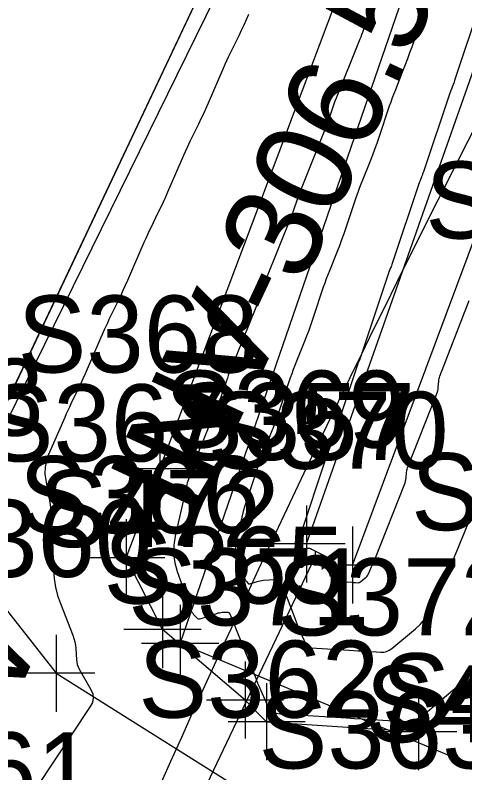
# Model space of a CAD drawing. Extents: x 816928 to 825690, y 436959 to 448212.
# Drawn here: x 818902.41 to 818925.73, y 445027.04 to 445066.38 of the extents above; entities that cross this region are included whole.
import ezdxf

# ---------------------------------------------------------------- set-up
doc = ezdxf.new("R2010")
doc.units = 0
for name, color, linetype in [('SURVEY - CENTERLINE - Preliminary', 7, 'Continuous'), ('SURVEY - CONTOURS - Index with Text', 7, 'Continuous'), ('SURVEY - CONTOURS - Intermediate with optional Text', 7, 'Continuous'), ('SURVEY - DRAINAGE - Area Shapes', 7, 'Continuous'), ('SURVEY - DRAINAGE - Pipes and Culverts', 7, 'Continuous'), ('SURVEY - DRAINAGE - Pipes and Culverts - Points - Locators', 7, 'Continuous'), ('SURVEY - DRAINAGE - Pipes and Culverts - Points - Numbers', 7, 'Continuous'), ('SURVEY - DRAINAGE - Pipes and Culverts Text', 7, 'Continuous'), ('SURVEY - DTM - Breaklines', 7, 'Continuous'), ('SURVEY - DTM - Breaklines - Points - Locators', 7, 'Continuous'), ('SURVEY - DTM - Breaklines - Points - Numbers', 7, 'Continuous'), ('SURVEY - NON-TRANSPORTATION - Features - Points - Numbers', 7, 'Continuous'), ('SURVEY - PROPERTY - Parcels', 7, 'Continuous'), ('SURVEY - PROPERTY - ROW Lines', 7, 'Continuous'), ('SURVEY - TRANSPORTATION - Features', 7, 'Continuous'), ('SURVEY - TRANSPORTATION - Features - Points - Locators', 7, 'Continuous'), ('SURVEY - TRANSPORTATION - Features - Points - Numbers', 7, 'Continuous'), ('SURVEY - TRANSPORTATION - Features Text', 7, 'Continuous'), ('SURVEY - TRANSPORTATION - Roads', 7, 'Continuous'), ('SURVEY - UTILITIES - Water with Text', 7, 'Continuous'), ('SURVEY - VEGETATION - Features - Points - Locators', 7, 'Continuous'), ('SURVEY - VEGETATION - Features - Points - Numbers', 7, 'Continuous'), ('SURVEY - VEGETATION - Features with Text', 7, 'Continuous')]:
    doc.layers.add(name, color=color, linetype=linetype)

msp = doc.modelspace()

# ---------------------------------------------------------------- linework, layer by layer
at = {"layer": 'SURVEY - CENTERLINE - Preliminary'}
msp.add_arc((819561.099, 444735.998), 738, 144.598464, 158.728454, dxfattribs=at)
msp.add_arc((819561.099, 444735.998), 738, 144.598464, 158.728454, dxfattribs=at)
at = {"layer": 'SURVEY - CONTOURS - Index with Text'}
msp.add_lwpolyline([(818920.752, 445066.449), (818920.693, 445066.285), (818920.637, 445066.121), (818920.457, 445065.583), (818920.417, 445065.468), (818920.376, 445065.353), (818920.333, 445065.24), (818920.289, 445065.127), (818919.06, 445062.065), (818918.998, 445061.909), (818918.94, 445061.753), (818918.883, 445061.595), (818918.829, 445061.437), (818918.655, 445060.919), (818918.617, 445060.808), (818918.578, 445060.698), (818918.536, 445060.588), (818918.493, 445060.479), (818917.237, 445057.357), (818917.178, 445057.208), (818917.122, 445057.057), (818917.067, 445056.906), (818917.015, 445056.754), (818916.849, 445056.256), (818916.813, 445056.15), (818916.775, 445056.044), (818916.735, 445055.939), (818916.694, 445055.834), (818915.408, 445052.649), (818915.352, 445052.506), (818915.298, 445052.362), (818915.246, 445052.217), (818915.196, 445052.072), (818915.038, 445051.596), (818915.003, 445051.494), (818914.966, 445051.393), (818914.928, 445051.292), (818914.889, 445051.192), (818913.573, 445047.94), (818913.519, 445047.804), (818913.468, 445047.667), (818913.418, 445047.529), (818913.371, 445047.391), (818913.22, 445046.938), (818913.187, 445046.841), (818913.153, 445046.744), (818913.116, 445046.649), (818913.079, 445046.553), (818911.731, 445043.231), (818911.68, 445043.102), (818911.631, 445042.972), (818911.584, 445042.842), (818911.54, 445042.711), (818911.397, 445042.281), (818911.368, 445042.189), (818911.341, 445042.096), (818911.316, 445042.002), (818911.293, 445041.908), (818910.71, 445039.322), (818910.638, 445038.857), (818910.632, 445038.396), (818910.692, 445037.939), (818910.819, 445037.486), (818911.516, 445035.523), (818911.544, 445035.454), (818911.579, 445035.388), (818911.62, 445035.326), (818911.667, 445035.268), (818911.831, 445035.084), (818911.868, 445035.052), (818911.909, 445035.033), (818911.954, 445035.029), (818912.002, 445035.038), (818912.865, 445035.32), (818912.936, 445035.341), (818913.007, 445035.357), (818913.08, 445035.368), (818913.154, 445035.375), (818913.396, 445035.388), (818913.444, 445035.385), (818913.483, 445035.369), (818913.515, 445035.34), (818913.538, 445035.298), (818914.851, 445032.041), (818914.869, 445031.997), (818914.886, 445031.953), (818914.903, 445031.909), (818914.92, 445031.864), (818914.975, 445031.719), (818914.986, 445031.688), (818914.999, 445031.658), (818915.012, 445031.627), (818915.025, 445031.597), (818915.49, 445030.568), (818915.607, 445030.373), (818915.76, 445030.23), (818915.948, 445030.138), (818916.172, 445030.098), (818919.598, 445029.889), (818920.005, 445029.864), (818920.412, 445029.839), (818920.819, 445029.814), (818921.226, 445029.789), (818922.555, 445029.708), (818922.832, 445029.716), (818923.092, 445029.774), (818923.336, 445029.881), (818923.564, 445030.039), (818925.773, 445031.88)], dxfattribs=at)
at = {"layer": 'SURVEY - CONTOURS - Intermediate with optional Text'}
for points in [[(818926.552, 445067.016), (818925.202, 445062.988), (818925.179, 445062.921), (818925.155, 445062.854), (818925.13, 445062.787), (818925.104, 445062.721), (818925.017, 445062.505), (818924.999, 445062.459), (818924.981, 445062.412), (818924.964, 445062.365), (818924.948, 445062.318), (818923.583, 445058.237), (818923.562, 445058.175), (818923.539, 445058.113), (818923.516, 445058.052), (818923.492, 445057.991), (818923.412, 445057.792), (818923.395, 445057.749), (818923.379, 445057.706), (818923.364, 445057.663), (818923.349, 445057.62), (818921.968, 445053.483), (818921.948, 445053.427), (818921.928, 445053.371), (818921.907, 445053.315), (818921.885, 445053.259), (818921.812, 445053.078), (818921.797, 445053.04), (818921.782, 445053), (818921.768, 445052.961), (818921.754, 445052.922), (818920.357, 445048.727), (818920.339, 445048.676), (818920.321, 445048.626), (818920.302, 445048.576), (818920.283, 445048.526), (818920.217, 445048.364), (818920.203, 445048.329), (818920.19, 445048.294), (818920.177, 445048.259), (818920.165, 445048.224), (818918.75, 445043.968), (818918.735, 445043.924), (818918.719, 445043.879), (818918.702, 445043.835), (818918.685, 445043.792), (818918.627, 445043.649), (818918.615, 445043.619), (818918.604, 445043.588), (818918.592, 445043.557), (818918.582, 445043.526), (818917.147, 445039.2), (818917.135, 445039.165), (818917.125, 445039.129), (818917.116, 445039.093), (818917.107, 445039.057), (818917.08, 445038.939), (818917.076, 445038.914), (818917.076, 445038.889), (818917.079, 445038.864), (818917.086, 445038.84), (818917.135, 445038.702), (818917.137, 445038.698), (818917.139, 445038.694), (818917.142, 445038.689), (818917.145, 445038.686), (818917.156, 445038.674), (818917.158, 445038.672), (818917.161, 445038.67), (818917.164, 445038.67), (818917.167, 445038.671), (818917.212, 445038.686), (818917.222, 445038.689), (818917.232, 445038.691), (818917.242, 445038.692), (818917.252, 445038.693), (818917.547, 445038.71), (818917.61, 445038.71), (818917.67, 445038.701), (818917.729, 445038.685), (818917.787, 445038.66), (818918.755, 445038.17), (818918.875, 445038.096), (818918.975, 445038.004), (818919.055, 445037.894), (818919.116, 445037.767), (818919.335, 445037.186), (818919.345, 445037.159), (818919.356, 445037.133), (818919.367, 445037.107), (818919.378, 445037.081), (818919.416, 445036.997), (818919.426, 445036.981), (818919.438, 445036.969), (818919.454, 445036.962), (818919.472, 445036.958), (818919.872, 445036.934), (818919.918, 445036.931), (818919.963, 445036.928), (818920.009, 445036.926), (818920.055, 445036.923), (818920.204, 445036.914), (818920.235, 445036.915), (818920.265, 445036.921), (818920.292, 445036.933), (818920.318, 445036.951), (818920.566, 445037.158), (818920.616, 445037.204), (818920.66, 445037.256), (818920.698, 445037.312), (818920.729, 445037.373), (818920.933, 445037.823), (818920.976, 445037.919), (818921.018, 445038.016), (818921.059, 445038.114), (818921.098, 445038.212), (818922.61, 445042.017), (818922.639, 445042.099), (818922.662, 445042.182), (818922.678, 445042.267), (818922.689, 445042.353), (818922.712, 445042.637), (818922.72, 445042.697), (818922.731, 445042.757), (818922.747, 445042.815), (818922.767, 445042.872), (818924.268, 445046.688), (818924.3, 445046.778), (818924.325, 445046.871), (818924.343, 445046.965), (818924.354, 445047.06), (818924.379, 445047.375), (818924.386, 445047.442), (818924.399, 445047.508), (818924.416, 445047.572), (818924.438, 445047.636), (818925.965, 445051.557)], [(818914.522, 445066.415), (818914.399, 445066.133), (818914.272, 445065.852), (818914.141, 445065.574), (818914.006, 445065.297), (818913.557, 445064.397), (818913.463, 445064.203), (818913.371, 445064.008), (818913.282, 445063.812), (818913.195, 445063.615), (818912.415, 445061.801), (818912.296, 445061.528), (818912.173, 445061.257), (818912.047, 445060.988), (818911.918, 445060.721), (818911.488, 445059.85), (818911.397, 445059.662), (818911.309, 445059.474), (818911.223, 445059.285), (818911.139, 445059.094), (818910.32, 445057.195), (818910.204, 445056.931), (818910.085, 445056.668), (818909.963, 445056.407), (818909.838, 445056.147), (818909.424, 445055.3), (818909.336, 445055.118), (818909.251, 445054.935), (818909.167, 445054.751), (818909.086, 445054.567), (818908.234, 445052.597), (818908.121, 445052.34), (818908.005, 445052.083), (818907.887, 445051.829), (818907.765, 445051.575), (818907.364, 445050.749), (818907.279, 445050.572), (818907.196, 445050.393), (818907.115, 445050.214), (818907.035, 445050.034), (818906.155, 445048.004), (818906.044, 445047.752), (818905.931, 445047.502), (818905.816, 445047.253), (818905.697, 445047.005), (818905.307, 445046.196), (818905.224, 445046.023), (818905.143, 445045.848), (818905.064, 445045.673), (818904.986, 445045.497), (818904.151, 445043.574), (818904.035, 445043.245), (818903.97, 445042.909), (818903.957, 445042.568), (818903.996, 445042.221), (818904.206, 445041.078), (818904.246, 445040.832), (818904.277, 445040.585), (818904.3, 445040.338), (818904.313, 445040.089), (818904.4, 445037.579), (818904.435, 445037.129), (818904.507, 445036.687), (818904.616, 445036.253), (818904.763, 445035.827), (818905.404, 445034.193), (818905.463, 445034.023), (818905.508, 445033.85), (818905.54, 445033.673), (818905.558, 445033.494), (818905.593, 445032.904), (818905.607, 445032.78), (818905.636, 445032.659), (818905.678, 445032.543), (818905.734, 445032.431), (818906.339, 445031.371), (818906.435, 445031.145), (818906.461, 445030.921), (818906.42, 445030.699), (818906.309, 445030.48), (818902.53, 445024.796)], [(818923.596, 445066.567), (818923.522, 445066.352), (818922.976, 445064.722), (818922.87, 445064.413), (818922.759, 445064.106), (818922.644, 445063.801), (818922.525, 445063.497), (818922.128, 445062.508), (818922.044, 445062.295), (818921.964, 445062.081), (818921.887, 445061.866), (818921.812, 445061.65), (818921.269, 445060.025), (818921.163, 445059.715), (818921.052, 445059.408), (818920.937, 445059.102), (818920.817, 445058.798), (818920.418, 445057.807), (818920.335, 445057.595), (818920.254, 445057.38), (818920.177, 445057.165), (818920.103, 445056.949), (818919.561, 445055.328), (818919.455, 445055.018), (818919.344, 445054.71), (818919.229, 445054.404), (818919.109, 445054.099), (818918.709, 445053.107), (818918.624, 445052.894), (818918.544, 445052.68), (818918.466, 445052.464), (818918.392, 445052.247), (818917.853, 445050.631), (818917.747, 445050.321), (818917.636, 445050.012), (818917.521, 445049.706), (818917.4, 445049.401), (818916.998, 445048.407), (818916.914, 445048.194), (818916.833, 445047.979), (818916.755, 445047.763), (818916.681, 445047.546), (818916.145, 445045.935), (818916.039, 445045.624), (818915.928, 445045.315), (818915.812, 445045.007), (818915.691, 445044.702), (818915.288, 445043.707), (818915.203, 445043.494), (818915.122, 445043.278), (818915.044, 445043.062), (818914.97, 445042.844), (818914.421, 445041.19), (818914.329, 445040.901), (818914.244, 445040.609), (818914.166, 445040.316), (818914.096, 445040.021), (818913.878, 445039.053), (818913.846, 445038.847), (818913.843, 445038.642), (818913.87, 445038.439), (818913.926, 445038.238), (818914.325, 445037.113), (818914.341, 445037.076), (818914.359, 445037.041), (818914.381, 445037.008), (818914.406, 445036.977), (818914.493, 445036.879), (818914.513, 445036.862), (818914.535, 445036.852), (818914.559, 445036.849), (818914.584, 445036.854), (818914.958, 445036.977), (818915.039, 445037), (818915.121, 445037.018), (818915.203, 445037.031), (818915.287, 445037.039), (818915.874, 445037.072), (818915.99, 445037.064), (818916.086, 445037.025), (818916.163, 445036.954), (818916.22, 445036.853), (818916.556, 445036.018), (818916.628, 445035.839), (818916.699, 445035.66), (818916.768, 445035.48), (818916.836, 445035.299), (818917.078, 445034.657), (818917.128, 445034.527), (818917.181, 445034.397), (818917.235, 445034.268), (818917.292, 445034.14), (818917.48, 445033.723), (818917.528, 445033.644), (818917.589, 445033.586), (818917.666, 445033.548), (818917.756, 445033.532), (818919.735, 445033.411), (818919.961, 445033.397), (818920.188, 445033.384), (818920.414, 445033.37), (818920.64, 445033.356), (818921.38, 445033.311), (818921.534, 445033.315), (818921.678, 445033.347), (818921.814, 445033.407), (818921.941, 445033.495), (818923.169, 445034.519), (818923.417, 445034.75), (818923.635, 445035.004), (818923.822, 445035.281), (818923.978, 445035.582), (818925.12, 445038.105), (818925.267, 445038.434), (818925.41, 445038.766), (818925.549, 445039.099), (818925.685, 445039.434), (818926.12, 445040.53)]]:
    msp.add_lwpolyline(points, dxfattribs=at)
at = {"layer": 'SURVEY - DRAINAGE - Area Shapes'}
msp.add_arc((819561.099, 444735.998), 738, 144.598464, 158.728454, dxfattribs=at)
at = {"layer": 'SURVEY - DRAINAGE - Pipes and Culverts'}
msp.add_line((818904.756, 445010.476), (818917.985, 445038.284), dxfattribs=at)
at = {"layer": 'SURVEY - DRAINAGE - Pipes and Culverts - Points - Locators'}
for p, q in [((818917.985, 445038.034), (818917.985, 445038.534)), ((818918.235, 445038.284), (818917.735, 445038.284)), ((818917.985, 445038.284), (818917.985, 445038.284)), ((818917.985, 445038.284), (818917.985, 445038.284))]:
    msp.add_line(p, q, dxfattribs=at)
at = {"layer": 'SURVEY - DTM - Breaklines'}
for points in [[(818914.334, 445030.823), (818910.056, 445034.483), (818908.169, 445038.211), (818909.92, 445042.823), (818926.031, 445085.643), (818937.237, 445098.022), (818962.823, 445139.352), (818972.929, 445150.993), (818948.705, 445167.766), (818947.165, 445168.058)], [(818914.334, 445030.823), (818910.056, 445034.483), (818908.169, 445038.211), (818909.92, 445042.823), (818926.031, 445085.643), (818937.237, 445098.022), (818962.823, 445139.352), (818972.929, 445150.993), (818948.705, 445167.766), (818947.165, 445168.058)], [(818917.526, 445038.923), (818932.646, 445081.893), (818960.778, 445111.345), (818978.863, 445150.183)], [(818919.907, 445037.826), (818935.653, 445080.053), (818966.768, 445105.747), (818982.907, 445149.796)], [(818914.334, 445030.823), (818915.452, 445029.695), (818923.321, 445029.178), (818930.281, 445034.637), (818931.017, 445049.778), (818943.086, 445046.701), (818934.118, 445057.221), (818940.718, 445077.122), (818959.11, 445060.691), (818966.789, 445043.311), (818943.454, 445029.425), (818938.29, 445021.421), (818980.228, 445042.05), (818980.825, 445062.99), (818966.168, 445076.431)]]:
    msp.add_lwpolyline(points, dxfattribs=at)
at = {"layer": 'SURVEY - DTM - Breaklines - Points - Locators'}
for p, q in [((818909.92, 445044.823), (818909.92, 445040.823)), ((818911.92, 445042.823), (818907.92, 445042.823)), ((818917.526, 445040.923), (818917.526, 445036.923)), ((818908.169, 445040.211), (818908.169, 445036.211)), ((818919.907, 445039.826), (818919.907, 445035.826)), ((818919.526, 445038.923), (818915.526, 445038.923)), ((818910.169, 445038.211), (818906.169, 445038.211)), ((818921.907, 445037.826), (818917.907, 445037.826)), ((818910.056, 445036.483), (818910.056, 445032.483)), ((818912.056, 445034.483), (818908.056, 445034.483)), ((818914.334, 445032.823), (818914.334, 445028.823)), ((818915.452, 445031.695), (818915.452, 445027.695)), ((818923.321, 445031.178), (818923.321, 445027.178)), ((818916.334, 445030.823), (818912.334, 445030.823)), ((818917.452, 445029.695), (818913.452, 445029.695)), ((818925.321, 445029.178), (818921.321, 445029.178))]:
    msp.add_line(p, q, dxfattribs=at)
at = {"layer": 'SURVEY - PROPERTY - Parcels'}
for radius in [763, 713]:
    msp.add_arc((819561.099, 444735.998), radius, 144.598464, 158.728454, dxfattribs=at)
at = {"layer": 'SURVEY - PROPERTY - ROW Lines'}
for radius in [763, 763, 713, 713]:
    msp.add_arc((819561.099, 444735.998), radius, 144.598464, 158.728454, dxfattribs=at)
at = {"layer": 'SURVEY - TRANSPORTATION - Features'}
msp.add_lwpolyline([(818898.78, 445039.544), (818904.542, 445032.212), (818916.138, 445024.906), (818922.37, 445022.27)], dxfattribs=at)
at = {"layer": 'SURVEY - TRANSPORTATION - Features - Points - Locators'}
for p, q in [((818904.542, 445034.212), (818904.542, 445030.212)), ((818906.542, 445032.212), (818902.542, 445032.212))]:
    msp.add_line(p, q, dxfattribs=at)
at = {"layer": 'SURVEY - TRANSPORTATION - Roads'}
for points in [[(818965.229, 445155.363), (818938.616, 445116.052), (818915.349, 445074.624), (818893.365, 445028.079), (818874.295, 444982.228), (818856.423, 444936.819), (818838.526, 444889.933), (818820.316, 444844.098), (818801.626, 444797.247), (818782.894, 444750.293), (818765.195, 444704.769), (818748.054, 444657.938), (818731.68, 444611.01), (818715.158, 444564.483), (818697.018, 444517.159)], [(818965.229, 445155.363), (818938.616, 445116.052), (818915.349, 445074.624), (818898.78, 445039.544), (818893.365, 445028.079), (818891.235, 445022.959), (818874.295, 444982.228), (818856.423, 444936.819), (818838.526, 444889.933), (818820.316, 444844.098), (818801.626, 444797.247), (818782.894, 444750.293), (818765.195, 444704.769), (818757.626, 444684.091), (818748.679, 444659.647), (818748.054, 444657.938), (818731.68, 444611.01), (818715.158, 444564.483), (818697.018, 444517.159)]]:
    msp.add_lwpolyline(points, dxfattribs=at)
at = {"layer": 'SURVEY - UTILITIES - Water with Text'}
msp.add_lwpolyline([(818803.235, 444799.745), (818822.09, 444847.157), (818840.807, 444894.989), (818859.419, 444943.113), (818878.417, 444989.731), (818897.247, 445035.659), (818918.394, 445078.737), (818943.016, 445121.017), (818943.424, 445156.253), (818947.564, 445166.115), (818971.795, 445201.192), (819041.117, 445261.897), (819085.564, 445324.056), (819114.437, 445364.745), (819142.589, 445406.123), (819261.281, 445567.542), (819325.961, 445650.567), (819357.336, 445697.813), (819381.766, 445739.87), (819404.905, 445782.998)], dxfattribs=at)
at = {"layer": 'SURVEY - VEGETATION - Features - Points - Locators'}
for p, q in [((818910.972, 445035.765), (818910.972, 445031.765)), ((818912.972, 445033.765), (818908.972, 445033.765))]:
    msp.add_line(p, q, dxfattribs=at)
at = {"layer": 'SURVEY - VEGETATION - Features with Text'}
msp.add_lwpolyline([(819138.426, 445046.447), (819032.912, 444982.873), (818910.972, 445033.765), (818932.797, 445097.219)], dxfattribs=at)

# ---------------------------------------------------------------- texts
at = {"layer": 'SURVEY - DRAINAGE - Pipes and Culverts - Points - Numbers'}
msp.add_text('S357', height=4, dxfattribs=at).set_placement((818910.649, 445043.284))
at = {"layer": 'SURVEY - DRAINAGE - Pipes and Culverts Text'}
msp.add_text('INV-306.58', height=5, rotation=65.0261, dxfattribs=at).set_placement((818911.673, 445040.186))
at = {"layer": 'SURVEY - DTM - Breaklines - Points - Numbers'}
for s, p in [('S374', (818923.681, 445054.778)), ('S368', (818902.537, 445047.823)), ('S369', (818910.174, 445043.923)), ('S367', (818900.834, 445043.211)), ('S370', (818912.397, 445042.826)), ('S366', (818902.61, 445039.483)), ('S373', (818922.945, 445039.637)), ('S365', (818906.998, 445035.823)), ('S371', (818908.274, 445034.695)), ('S372', (818915.985, 445034.178))]:
    msp.add_text(s, height=4, dxfattribs=at).set_placement(p)
at = {"layer": 'SURVEY - NON-TRANSPORTATION - Features - Points - Numbers'}
for s, p in [('S480', (818921.405, 445029.247)), ('S482', (818920.575, 445028.631))]:
    msp.add_text(s, height=4, dxfattribs=at).set_placement(p)
at = {"layer": 'SURVEY - TRANSPORTATION - Features - Points - Numbers'}
for s, p in [('S358', (818891.397, 445044.544)), ('S360', (818897.033, 445037.212)), ('S362', (818908.802, 445029.906)), ('S363', (818915.034, 445027.27)), ('S361', (818894.011, 445025.145))]:
    msp.add_text(s, height=4, dxfattribs=at).set_placement(p)
at = {"layer": 'SURVEY - TRANSPORTATION - Features Text'}
msp.add_text('GRV', height=5, rotation=66.2384, dxfattribs=at).set_placement((818898.131, 445021.05))
at = {"layer": 'SURVEY - VEGETATION - Features - Points - Numbers'}
msp.add_text('S472', height=4, dxfattribs=at).set_placement((818903.636, 445038.765))

doc.saveas('drawing.dxf')
